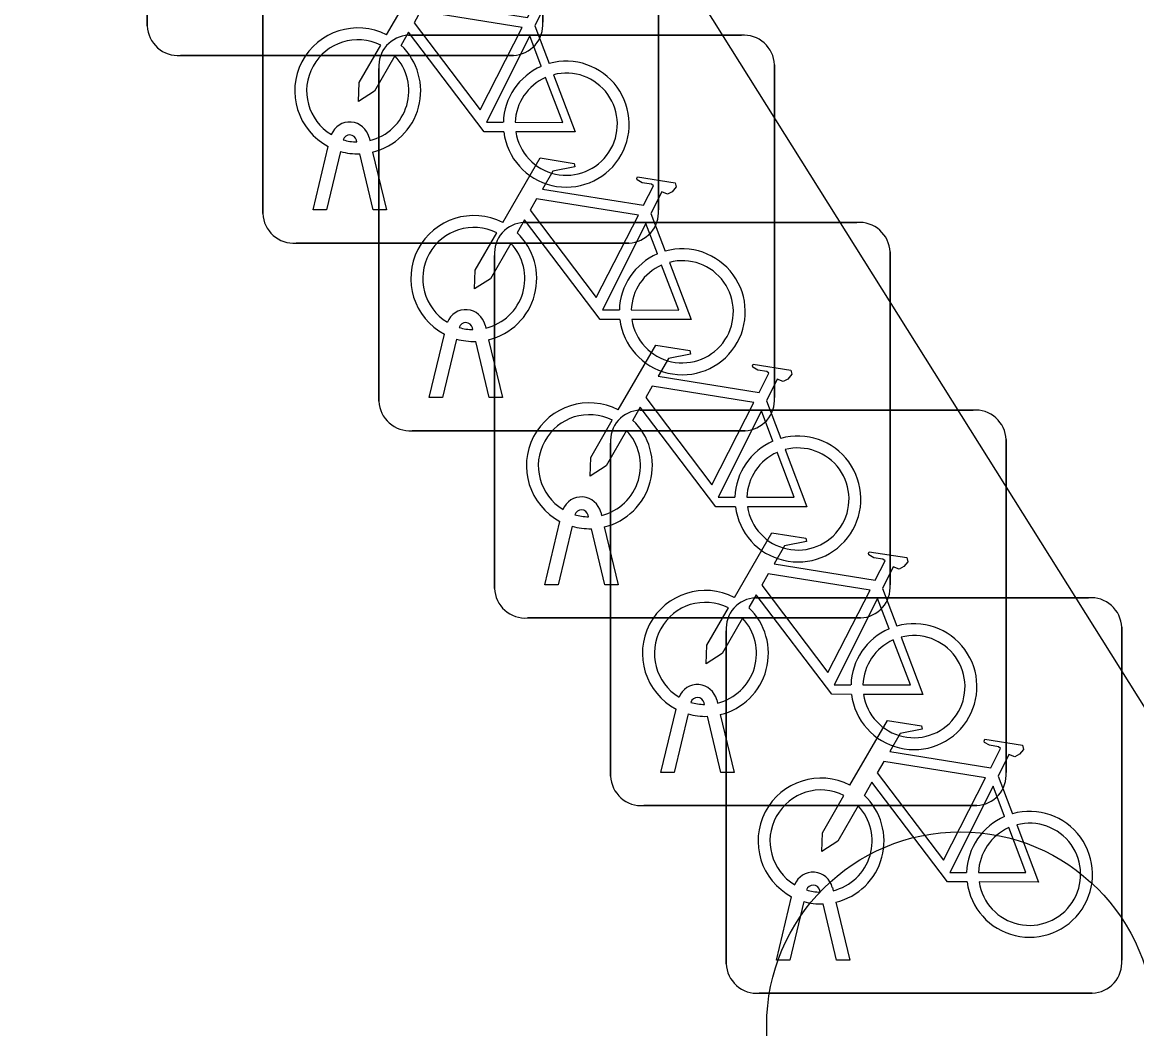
# Model space of a CAD drawing. Extents: x 161801 to 162379, y 382315 to 382832.
# Drawn here: x 162082.029 to 162084.843, y 382512.876 to 382515.418 of the extents above; entities that cross this region are included whole.
import ezdxf

# ---------------------------------------------------------------- set-up
doc = ezdxf.new("R2010")
doc.units = 0
for name, color, linetype in [('IMGEO_Boom', 7, 'Continuous'), ('IMGEO_Fietsenrek', 7, 'Continuous'), ('IMGEO_Rijbaan_lokaal_open', 7, 'Continuous')]:
    doc.layers.add(name, color=color, linetype=linetype)

msp = doc.modelspace()

# ---------------------------------------------------------------- linework, layer by layer
at = {"layer": 'IMGEO_Boom'}
msp.add_circle((162084.398, 382512.884), 0.4892, dxfattribs=at)
at = {"layer": 'IMGEO_Fietsenrek'}
for p, q in [((162082.3445, 382515.4089), (162082.3445, 382516.2498)), ((162082.3445, 382516.2498), (162082.3445, 382515.4089)), ((162083.3435, 382516.2591), (162083.3435, 382515.4182)), ((162083.3435, 382515.4182), (162083.3435, 382516.2591)), ((162082.6365, 382514.9349), (162082.6365, 382515.7758)), ((162082.6365, 382515.7758), (162082.6365, 382514.9349)), ((162083.6355, 382515.7851), (162083.6355, 382514.9442)), ((162083.6355, 382514.9442), (162083.6355, 382515.7851)), ((162083.3232, 382515.4092), (162083.3595, 382515.314)), ((162083.0039, 382515.3855), (162083.8448, 382515.3855)), ((162083.8448, 382515.3855), (162083.0039, 382515.3855)), ((162083.2691, 382515.3345), (162082.4282, 382515.3345)), ((162082.4282, 382515.3345), (162083.2691, 382515.3345)), ((162083.9285, 382515.3111), (162083.9285, 382514.4702)), ((162083.9285, 382514.4702), (162083.9285, 382515.3111)), ((162082.9295, 382514.4609), (162082.9295, 382515.3018)), ((162082.9295, 382515.3018), (162082.9295, 382514.4609)), ((162082.8739, 382515.1159), (162082.8729, 382515.1202)), ((162082.9046, 382515.1274), (162082.9064, 382515.1195)), ((162082.7635, 382514.9443), (162082.8018, 382515.1043)), ((162082.8322, 382515.0921), (162082.7969, 382514.9443)), ((162082.915, 382514.9443), (162082.8811, 382515.086)), ((162082.9134, 382515.0903), (162082.9484, 382514.9443)), ((162082.7969, 382514.9443), (162082.7635, 382514.9443)), ((162082.9484, 382514.9443), (162082.915, 382514.9443)), ((162083.6162, 382514.9352), (162083.6525, 382514.84)), ((162083.2959, 382514.9125), (162084.1368, 382514.9125)), ((162084.1368, 382514.9125), (162083.2959, 382514.9125)), ((162083.5611, 382514.8605), (162082.7202, 382514.8605)), ((162082.7202, 382514.8605), (162083.5611, 382514.8605)), ((162084.2205, 382514.8381), (162084.2205, 382513.9972)), ((162084.2205, 382513.9972), (162084.2205, 382514.8381)), ((162083.2215, 382513.9879), (162083.2215, 382514.8288)), ((162083.2215, 382514.8288), (162083.2215, 382513.9879)), ((162083.1669, 382514.6419), (162083.1659, 382514.6462)), ((162083.1976, 382514.6534), (162083.1994, 382514.6455)), ((162083.0565, 382514.4703), (162083.0948, 382514.6303)), ((162083.1252, 382514.6181), (162083.0899, 382514.4703)), ((162083.208, 382514.4703), (162083.1741, 382514.612)), ((162083.2064, 382514.6163), (162083.2414, 382514.4703)), ((162083.0899, 382514.4703), (162083.0565, 382514.4703)), ((162083.2414, 382514.4703), (162083.208, 382514.4703)), ((162083.5889, 382514.4385), (162084.4298, 382514.4385)), ((162084.4298, 382514.4385), (162083.5889, 382514.4385)), ((162083.9082, 382514.4622), (162083.9445, 382514.367)), ((162083.8541, 382514.3865), (162083.0132, 382514.3865)), ((162083.0132, 382514.3865), (162083.8541, 382514.3865)), ((162083.5145, 382513.5139), (162083.5145, 382514.3548)), ((162083.5145, 382514.3548), (162083.5145, 382513.5139)), ((162084.5135, 382514.3641), (162084.5135, 382513.5232)), ((162084.5135, 382513.5232), (162084.5135, 382514.3641)), ((162083.3485, 382513.9973), (162083.3868, 382514.1573)), ((162083.4589, 382514.1689), (162083.4579, 382514.1732)), ((162083.4896, 382514.1804), (162083.4914, 382514.1725)), ((162083.4172, 382514.1451), (162083.3819, 382513.9973)), ((162083.5, 382513.9973), (162083.4661, 382514.139)), ((162083.4984, 382514.1433), (162083.5334, 382513.9973)), ((162083.3819, 382513.9973), (162083.3485, 382513.9973)), ((162083.5334, 382513.9973), (162083.5, 382513.9973)), ((162084.2012, 382513.9882), (162084.2375, 382513.893)), ((162083.8809, 382513.9645), (162084.7218, 382513.9645)), ((162084.7218, 382513.9645), (162083.8809, 382513.9645)), ((162084.1461, 382513.9135), (162083.3052, 382513.9135)), ((162083.3052, 382513.9135), (162084.1461, 382513.9135)), ((162083.8065, 382513.0399), (162083.8065, 382513.8808)), ((162083.8065, 382513.8808), (162083.8065, 382513.0399)), ((162084.8055, 382513.8901), (162084.8055, 382513.0492)), ((162084.8055, 382513.0492), (162084.8055, 382513.8901)), ((162083.7826, 382513.7064), (162083.7844, 382513.6985)), ((162083.6415, 382513.5233), (162083.6798, 382513.6833)), ((162083.7519, 382513.6949), (162083.7509, 382513.6992)), ((162083.7102, 382513.6711), (162083.6749, 382513.5233)), ((162083.793, 382513.5233), (162083.7591, 382513.665)), ((162083.7914, 382513.6693), (162083.8264, 382513.5233)), ((162083.6749, 382513.5233), (162083.6415, 382513.5233)), ((162083.8264, 382513.5233), (162083.793, 382513.5233)), ((162084.4932, 382513.5142), (162084.5295, 382513.419)), ((162084.4391, 382513.4395), (162083.5982, 382513.4395)), ((162083.5982, 382513.4395), (162084.4391, 382513.4395)), ((162084.0746, 382513.2324), (162084.0764, 382513.2245)), ((162083.9335, 382513.0493), (162083.9718, 382513.2093)), ((162084.0439, 382513.2209), (162084.0429, 382513.2252)), ((162084.0022, 382513.1971), (162083.9669, 382513.0493)), ((162084.085, 382513.0493), (162084.0511, 382513.191)), ((162084.0834, 382513.1953), (162084.1184, 382513.0493)), ((162083.9669, 382513.0493), (162083.9335, 382513.0493)), ((162084.1184, 382513.0493), (162084.085, 382513.0493)), ((162084.7311, 382512.9655), (162083.8902, 382512.9655)), ((162083.8902, 382512.9655), (162084.7311, 382512.9655))]:
    msp.add_line(p, q, dxfattribs=at)
for points in [[(162082.9491, 382515.3862), (162083.0438, 382515.5497), (162083.13, 382515.5359), (162083.1317, 382515.5272), (162083.0756, 382515.5163), (162083.0494, 382515.471), (162083.3046, 382515.4302)], [(162083.3046, 382515.4302), (162083.3296, 382515.479), (162083.3245, 382515.483), (162083.3013, 382515.4867), (162083.2886, 382515.4942), (162083.2876, 382515.4973), (162083.2898, 382515.5019), (162083.3846, 382515.4868), (162083.3869, 382515.4765), (162083.3775, 382515.4641), (162083.3651, 382515.4577), (162083.3506, 382515.4639), (162083.3232, 382515.4092)], [(162083.2917, 382515.405), (162083.0349, 382515.446), (162083.0182, 382515.4172), (162083.1852, 382515.1969), (162083.2917, 382515.405)], [(162083.2448, 382515.1415), (162083.1951, 382515.1416), (162083.0044, 382515.3933), (162082.9854, 382515.3605)], [(162083.3397, 382515.307), (162083.3104, 382515.3838), (162083.201, 382515.1657), (162083.2437, 382515.1656)], [(162082.9698, 382515.3337), (162082.9182, 382515.2445), (162082.8783, 382515.2185), (162082.8795, 382515.266), (162082.934, 382515.3602)], [(162083.3702, 382515.2858), (162083.4252, 382515.1412), (162083.2751, 382515.1415)], [(162083.2737, 382515.1655), (162083.3936, 382515.1653), (162083.3504, 382515.2789)], [(162083.2421, 382514.9122), (162083.3368, 382515.0757), (162083.423, 382515.0619), (162083.4247, 382515.0532), (162083.3686, 382515.0423), (162083.3424, 382514.997), (162083.5976, 382514.9562)], [(162083.5976, 382514.9562), (162083.6226, 382515.005), (162083.6175, 382515.009), (162083.5943, 382515.0127), (162083.5816, 382515.0202), (162083.5806, 382515.0233), (162083.5828, 382515.0279), (162083.6776, 382515.0128), (162083.6799, 382515.0025), (162083.6705, 382514.9901), (162083.6581, 382514.9837), (162083.6436, 382514.9899), (162083.6162, 382514.9352)], [(162083.5847, 382514.931), (162083.3279, 382514.972), (162083.3112, 382514.9432), (162083.4782, 382514.7229), (162083.5847, 382514.931)], [(162083.5378, 382514.6675), (162083.4881, 382514.6676), (162083.2974, 382514.9193), (162083.2784, 382514.8865)], [(162083.2628, 382514.8597), (162083.2112, 382514.7705), (162083.1713, 382514.7445), (162083.1725, 382514.792), (162083.227, 382514.8862)], [(162083.6327, 382514.833), (162083.6034, 382514.9098), (162083.494, 382514.6917), (162083.5367, 382514.6916)], [(162083.5667, 382514.6915), (162083.6866, 382514.6913), (162083.6434, 382514.8049)], [(162083.6632, 382514.8118), (162083.7182, 382514.6672), (162083.5681, 382514.6675)], [(162083.5341, 382514.4392), (162083.6288, 382514.6027), (162083.715, 382514.5889), (162083.7167, 382514.5802), (162083.6606, 382514.5693), (162083.6344, 382514.524), (162083.8896, 382514.4832)], [(162083.8896, 382514.4832), (162083.9146, 382514.532), (162083.9095, 382514.536), (162083.8863, 382514.5397), (162083.8736, 382514.5472), (162083.8726, 382514.5503), (162083.8748, 382514.5549), (162083.9696, 382514.5398), (162083.9719, 382514.5295), (162083.9625, 382514.5171), (162083.9501, 382514.5107), (162083.9356, 382514.5169), (162083.9082, 382514.4622)], [(162083.8767, 382514.458), (162083.6199, 382514.499), (162083.6032, 382514.4702), (162083.7702, 382514.2499), (162083.8767, 382514.458)], [(162083.8298, 382514.1945), (162083.7801, 382514.1946), (162083.5894, 382514.4463), (162083.5704, 382514.4135)], [(162083.9247, 382514.36), (162083.8954, 382514.4368), (162083.786, 382514.2187), (162083.8287, 382514.2186)], [(162083.5548, 382514.3867), (162083.5032, 382514.2975), (162083.4633, 382514.2715), (162083.4645, 382514.319), (162083.519, 382514.4132)], [(162083.8587, 382514.2185), (162083.9786, 382514.2183), (162083.9354, 382514.3319)], [(162083.9552, 382514.3388), (162084.0102, 382514.1942), (162083.8601, 382514.1945)], [(162083.8271, 382513.9652), (162083.9218, 382514.1287), (162084.008, 382514.1149), (162084.0097, 382514.1062), (162083.9536, 382514.0953), (162083.9274, 382514.05), (162084.1826, 382514.0092)], [(162084.1826, 382514.0092), (162084.2076, 382514.058), (162084.2025, 382514.062), (162084.1793, 382514.0657), (162084.1666, 382514.0732), (162084.1656, 382514.0763), (162084.1678, 382514.0809), (162084.2626, 382514.0658), (162084.2649, 382514.0555), (162084.2555, 382514.0431), (162084.2431, 382514.0367), (162084.2286, 382514.0429), (162084.2012, 382513.9882)], [(162084.1697, 382513.984), (162083.9129, 382514.025), (162083.8962, 382513.9962), (162084.0632, 382513.7759), (162084.1697, 382513.984)], [(162084.1228, 382513.7205), (162084.0731, 382513.7206), (162083.8824, 382513.9723), (162083.8634, 382513.9395)], [(162084.2177, 382513.886), (162084.1884, 382513.9628), (162084.079, 382513.7447), (162084.1217, 382513.7446)], [(162083.8478, 382513.9127), (162083.7962, 382513.8235), (162083.7563, 382513.7975), (162083.7575, 382513.845), (162083.812, 382513.9392)], [(162084.1517, 382513.7445), (162084.2716, 382513.7443), (162084.2284, 382513.8579)], [(162084.2482, 382513.8648), (162084.3032, 382513.7202), (162084.1531, 382513.7205)], [(162084.1191, 382513.4912), (162084.2138, 382513.6547), (162084.3, 382513.6409), (162084.3017, 382513.6322), (162084.2456, 382513.6213), (162084.2194, 382513.576), (162084.4746, 382513.5352)], [(162084.4746, 382513.5352), (162084.4996, 382513.584), (162084.4945, 382513.588), (162084.4713, 382513.5917), (162084.4586, 382513.5992), (162084.4576, 382513.6023), (162084.4598, 382513.6069), (162084.5546, 382513.5918), (162084.5569, 382513.5815), (162084.5475, 382513.5691), (162084.5351, 382513.5627), (162084.5206, 382513.5689), (162084.4932, 382513.5142)], [(162084.4617, 382513.51), (162084.2049, 382513.551), (162084.1882, 382513.5222), (162084.3552, 382513.3019), (162084.4617, 382513.51)], [(162084.4148, 382513.2465), (162084.3651, 382513.2466), (162084.1744, 382513.4983), (162084.1554, 382513.4655)], [(162084.5097, 382513.412), (162084.4804, 382513.4888), (162084.371, 382513.2707), (162084.4137, 382513.2706)], [(162084.1398, 382513.4387), (162084.0882, 382513.3495), (162084.0483, 382513.3235), (162084.0495, 382513.371), (162084.104, 382513.4652)], [(162084.4437, 382513.2705), (162084.5636, 382513.2703), (162084.5204, 382513.3839)], [(162084.5402, 382513.3908), (162084.5952, 382513.2462), (162084.4451, 382513.2465)]]:
    msp.add_lwpolyline(points, dxfattribs=at)
for centre, radius, start, end in [((162082.4224, 382515.4122), 0.0779, 182.4484, 274.2845), ((162082.4224, 382515.4122), 0.0779, 182.4484, 274.2845), ((162082.8761, 382515.2449), 0.159, 62.6766, 242.1369), ((162083.2658, 382515.4124), 0.0779, 272.4484, 4.2845), ((162083.2658, 382515.4124), 0.0779, 272.4484, 4.2845), ((162082.8761, 382515.2449), 0.129, 63.3192, 238.903), ((162083.0072, 382515.3076), 0.0779, 92.4484, 184.2845), ((162083.0072, 382515.3076), 0.0779, 92.4484, 184.2845), ((162083.8506, 382515.3078), 0.0779, 2.4484, 94.2845), ((162083.8506, 382515.3078), 0.0779, 2.4484, 94.2845), ((162082.8761, 382515.2449), 0.159, 283.5766, 46.6042), ((162082.8761, 382515.2449), 0.129, 283.6043, 43.4302), ((162083.4027, 382515.1609), 0.159, 187.0065, 105.7708), ((162083.4027, 382515.1609), 0.159, 113.3408, 178.3217), ((162083.4027, 382515.1609), 0.129, 188.6715, 104.5883), ((162083.4027, 382515.1609), 0.129, 113.923, 177.9556), ((162082.8559, 382515.1163), 0.0499, 12.8025, 158.6934), ((162082.8559, 382515.1163), 0.0174, 12.8025, 163.4502), ((162082.8761, 382515.2449), 0.129, 253.415, 269.0204), ((162082.8761, 382515.2449), 0.159, 253.9967, 271.7867), ((162083.5578, 382514.9384), 0.0779, 272.4484, 4.2845), ((162083.5578, 382514.9384), 0.0779, 272.4484, 4.2845), ((162082.7144, 382514.9382), 0.0779, 182.4484, 274.2845), ((162082.7144, 382514.9382), 0.0779, 182.4484, 274.2845), ((162083.1691, 382514.7709), 0.159, 62.6766, 242.1369), ((162083.1691, 382514.7709), 0.129, 63.3192, 238.903), ((162083.1691, 382514.7709), 0.159, 283.5766, 46.6042), ((162083.2992, 382514.8346), 0.0779, 92.4484, 184.2845), ((162083.2992, 382514.8346), 0.0779, 92.4484, 184.2845), ((162084.1426, 382514.8348), 0.0779, 2.4484, 94.2845), ((162084.1426, 382514.8348), 0.0779, 2.4484, 94.2845), ((162083.1691, 382514.7709), 0.129, 283.6043, 43.4302), ((162083.6957, 382514.6869), 0.159, 113.3408, 178.3217), ((162083.6957, 382514.6869), 0.159, 187.0065, 105.7708), ((162083.6957, 382514.6869), 0.129, 113.923, 177.9556), ((162083.6957, 382514.6869), 0.129, 188.6715, 104.5883), ((162083.1489, 382514.6423), 0.0499, 12.8025, 158.6934), ((162083.1489, 382514.6423), 0.0174, 12.8025, 163.4502), ((162083.1691, 382514.7709), 0.129, 253.415, 269.0204), ((162083.1691, 382514.7709), 0.159, 253.9967, 271.7867), ((162083.8508, 382514.4644), 0.0779, 272.4484, 4.2845), ((162083.8508, 382514.4644), 0.0779, 272.4484, 4.2845), ((162083.0074, 382514.4642), 0.0779, 182.4484, 274.2845), ((162083.0074, 382514.4642), 0.0779, 182.4484, 274.2845), ((162083.4611, 382514.2979), 0.159, 62.6766, 242.1369), ((162083.5922, 382514.3606), 0.0779, 92.4484, 184.2845), ((162083.5922, 382514.3606), 0.0779, 92.4484, 184.2845), ((162084.4356, 382514.3608), 0.0779, 2.4484, 94.2845), ((162084.4356, 382514.3608), 0.0779, 2.4484, 94.2845), ((162083.4611, 382514.2979), 0.129, 63.3192, 238.903), ((162083.4611, 382514.2979), 0.159, 283.5766, 46.6042), ((162083.4611, 382514.2979), 0.129, 283.6043, 43.4302), ((162083.9877, 382514.2139), 0.159, 113.3408, 178.3217), ((162083.9877, 382514.2139), 0.159, 187.0065, 105.7708), ((162083.9877, 382514.2139), 0.129, 113.923, 177.9556), ((162083.9877, 382514.2139), 0.129, 188.6715, 104.5883), ((162083.4409, 382514.1693), 0.0499, 12.8025, 158.6934), ((162083.4409, 382514.1693), 0.0174, 12.8025, 163.4502), ((162083.4611, 382514.2979), 0.129, 253.415, 269.0204), ((162083.4611, 382514.2979), 0.159, 253.9967, 271.7867), ((162083.2994, 382513.9912), 0.0779, 182.4484, 274.2845), ((162083.2994, 382513.9912), 0.0779, 182.4484, 274.2845), ((162084.1428, 382513.9914), 0.0779, 272.4484, 4.2845), ((162084.1428, 382513.9914), 0.0779, 272.4484, 4.2845), ((162083.7541, 382513.8239), 0.159, 62.6766, 242.1369), ((162083.8842, 382513.8866), 0.0779, 92.4484, 184.2845), ((162083.8842, 382513.8866), 0.0779, 92.4484, 184.2845), ((162084.7276, 382513.8868), 0.0779, 2.4484, 94.2845), ((162084.7276, 382513.8868), 0.0779, 2.4484, 94.2845), ((162083.7541, 382513.8239), 0.129, 63.3192, 238.903), ((162083.7541, 382513.8239), 0.159, 283.5766, 46.6042), ((162083.7541, 382513.8239), 0.129, 283.6043, 43.4302), ((162084.2807, 382513.7399), 0.159, 113.3408, 178.3217), ((162084.2807, 382513.7399), 0.159, 187.0065, 105.7708), ((162084.2807, 382513.7399), 0.129, 113.923, 177.9556), ((162084.2807, 382513.7399), 0.129, 188.6715, 104.5883), ((162083.7339, 382513.6953), 0.0499, 12.8025, 158.6934), ((162083.7339, 382513.6953), 0.0174, 12.8025, 163.4502), ((162083.7541, 382513.8239), 0.129, 253.415, 269.0204), ((162083.7541, 382513.8239), 0.159, 253.9967, 271.7867), ((162083.5924, 382513.5172), 0.0779, 182.4484, 274.2845), ((162083.5924, 382513.5172), 0.0779, 182.4484, 274.2845), ((162084.0461, 382513.3499), 0.159, 62.6766, 242.1369), ((162084.4358, 382513.5174), 0.0779, 272.4484, 4.2845), ((162084.4358, 382513.5174), 0.0779, 272.4484, 4.2845), ((162084.0461, 382513.3499), 0.129, 63.3192, 238.903), ((162084.0461, 382513.3499), 0.159, 283.5766, 46.6042), ((162084.0461, 382513.3499), 0.129, 283.6043, 43.4302), ((162084.5727, 382513.2659), 0.159, 187.0065, 105.7708), ((162084.5727, 382513.2659), 0.159, 113.3408, 178.3217), ((162084.5727, 382513.2659), 0.129, 188.6715, 104.5883), ((162084.5727, 382513.2659), 0.129, 113.923, 177.9556), ((162084.0259, 382513.2213), 0.0499, 12.8025, 158.6934), ((162084.0259, 382513.2213), 0.0174, 12.8025, 163.4502), ((162084.0461, 382513.3499), 0.129, 253.415, 269.0204), ((162084.0461, 382513.3499), 0.159, 253.9967, 271.7867), ((162083.8844, 382513.0432), 0.0779, 182.4484, 274.2845), ((162083.8844, 382513.0432), 0.0779, 182.4484, 274.2845), ((162084.7278, 382513.0434), 0.0779, 272.4484, 4.2845), ((162084.7278, 382513.0434), 0.0779, 272.4484, 4.2845)]:
    msp.add_arc(centre, radius, start, end, dxfattribs=at)
at = {"layer": 'IMGEO_Rijbaan_lokaal_open'}
msp.add_lwpolyline([(162082.029, 382518.203), (162086.166, 382511.612)], dxfattribs=at)

doc.saveas('drawing.dxf')
